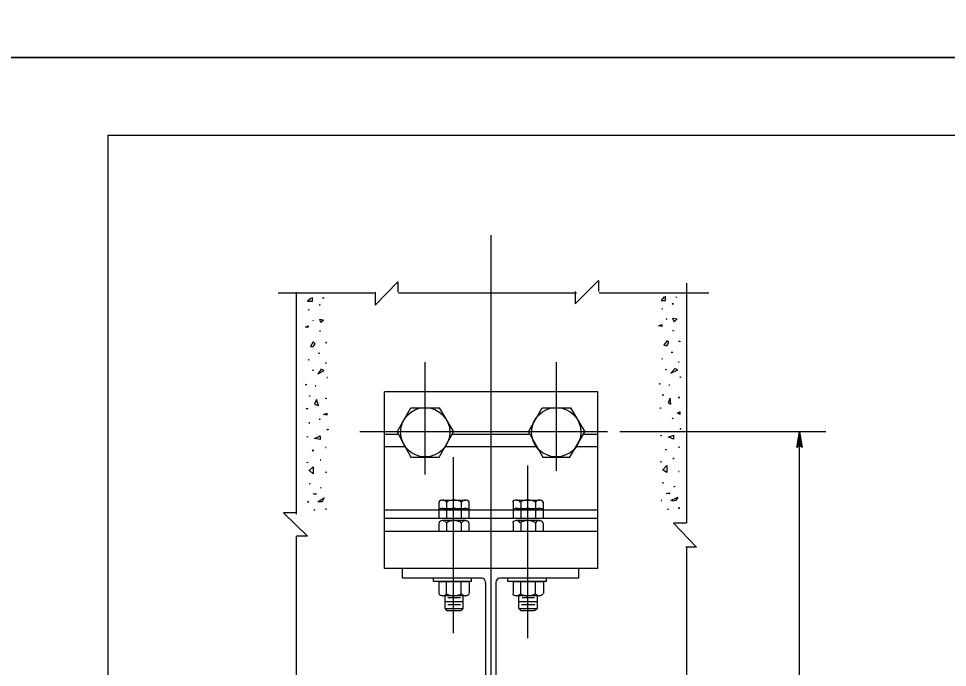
# Model space of a CAD drawing. Extents: x 637580 to 641008, y 294594 to 295782.
# Drawn here: x 640126.1 to 640305.6, y 295069.7 to 295195.1 of the extents above; entities that cross this region are included whole.
import ezdxf

# ---------------------------------------------------------------- set-up
doc = ezdxf.new("R2010")
doc.units = 0
for name, color, linetype in [('1', 7, 'Continuous'), ('2', 7, 'Continuous'), ('3', 7, 'Continuous'), ('PLT-BNDY', 7, 'Continuous')]:
    doc.layers.add(name, color=color, linetype=linetype)

# ---------------------------------------------------------------- blocks, each defined once
blk = doc.blocks.new('RARROW')
at = {"layer": '3'}
blk.add_lwpolyline([(-2.2695, 0.285), (-2.184875, 0.12075), (0, 0), (-2.2695, 0.285), (-2.38575, 0.384625), (0, 0), (-2.183125, -0.108), (-2.262875, -0.2705), (0, 0), (-2.38575, -0.379125), (-2.262875, -0.2705)], dxfattribs=at)

msp = doc.modelspace()

# ---------------------------------------------------------------- linework, layer by layer
at = {"layer": '1'}
for q in [(640929.31, 295172.63), (640143.31, 294608.63)]:
    msp.add_line((640143.31, 295172.63), q, dxfattribs=at)
at = {"layer": '2'}
for p, q in [((640217.39, 294966.63), (640217.39, 295153.26)), ((640195.02, 295139.76), (640199.39, 295144.26)), ((640199.39, 295144.26), (640199.39, 295142.26)), ((640233.64, 295140.01), (640238.14, 295144.51)), ((640238.14, 295144.51), (640238.14, 295142.38)), ((640255.27, 295097.63), (640255.27, 295144.01)), ((640176.27, 295142.13), (640194.77, 295142.13)), ((640179.77, 295099.38), (640179.77, 295142.26)), ((640195.02, 295142.26), (640195.02, 295139.76)), ((640199.52, 295142.13), (640233.89, 295142.13)), ((640233.64, 295142.38), (640233.64, 295140.01)), ((640238.27, 295142.13), (640259.52, 295142.13)), ((640204.64, 295107.01), (640204.64, 295128.76)), ((640230.02, 295107.76), (640230.02, 295128.76)), ((640181.14, 295125.51), (640181.14, 295125.51)), ((640249.39, 295125.63), (640249.39, 295125.63)), ((640238.02, 295123.01), (640196.77, 295123.01)), ((640196.77, 295088.88), (640196.77, 295123.01)), ((640238.02, 295088.88), (640238.02, 295123.01)), ((640199.27, 295115.26), (640201.89, 295119.88)), ((640201.89, 295119.88), (640207.39, 295119.88)), ((640207.39, 295119.88), (640210.14, 295115.26)), ((640224.64, 295115.26), (640227.27, 295119.88)), ((640227.27, 295119.88), (640232.77, 295119.88)), ((640232.77, 295119.88), (640235.52, 295115.26)), ((640239.89, 295115.26), (640192.02, 295115.26)), ((640199.52, 295114.76), (640196.77, 295114.76)), ((640199.27, 295115.26), (640201.89, 295110.38)), ((640204.64, 295115.26), (640204.64, 295115.26)), ((640204.64, 295115.26), (640204.64, 295115.26)), ((640207.39, 295110.38), (640210.14, 295115.26)), ((640224.77, 295114.76), (640210.02, 295114.76)), ((640224.64, 295115.26), (640227.39, 295110.38)), ((640230.02, 295115.26), (640230.02, 295115.26)), ((640230.02, 295115.26), (640230.02, 295115.26)), ((640230.02, 295115.26), (640230.02, 295115.26)), ((640232.64, 295110.38), (640235.52, 295115.26)), ((640238.02, 295114.76), (640235.27, 295114.76)), ((640282.14, 295115.26), (640242.27, 295115.26)), ((640277.02, 294999.26), (640277.02, 295115.26)), ((640200.77, 295112.38), (640196.77, 295112.38)), ((640226.14, 295112.38), (640208.52, 295112.38)), ((640238.02, 295112.38), (640233.89, 295112.38)), ((640201.89, 295110.38), (640207.39, 295110.38)), ((640210.14, 295076.38), (640210.14, 295110.38)), ((640224.52, 295075.38), (640224.52, 295108.76)), ((640227.39, 295110.38), (640232.64, 295110.38)), ((640207.27, 295101.76), (640207.27, 295100.13)), ((640212.52, 295102.01), (640208.02, 295102.01)), ((640208.77, 295101.76), (640208.77, 295100.13)), ((640211.64, 295101.76), (640211.64, 295100.13)), ((640213.14, 295100.13), (640213.14, 295101.76)), ((640221.64, 295101.76), (640221.64, 295100.13)), ((640226.77, 295102.01), (640222.27, 295102.01)), ((640223.14, 295101.76), (640223.14, 295100.13)), ((640226.02, 295101.76), (640226.02, 295100.13)), ((640227.52, 295100.13), (640227.52, 295101.76)), ((640207.27, 295100.13), (640196.77, 295100.13)), ((640207.27, 295100.13), (640207.27, 295098.51)), ((640213.14, 295100.13), (640207.27, 295100.13)), ((640212.52, 295100.38), (640208.02, 295100.38)), ((640208.77, 295100.13), (640208.77, 295098.51)), ((640210.14, 295100.13), (640210.14, 295100.13)), ((640210.14, 295100.13), (640210.14, 295100.13)), ((640211.64, 295100.13), (640211.64, 295098.51)), ((640213.14, 295098.51), (640213.14, 295100.13)), ((640221.64, 295100.13), (640213.14, 295100.13)), ((640227.52, 295100.13), (640221.64, 295100.13)), ((640221.64, 295100.13), (640221.64, 295098.51)), ((640226.77, 295100.38), (640222.27, 295100.38)), ((640223.14, 295100.13), (640223.14, 295098.51)), ((640224.52, 295100.13), (640224.52, 295100.13)), ((640224.52, 295100.13), (640224.52, 295100.13)), ((640226.02, 295100.13), (640226.02, 295098.51)), ((640227.52, 295098.51), (640227.52, 295100.13)), ((640238.02, 295100.13), (640227.52, 295100.13)), ((640179.77, 295099.63), (640177.27, 295099.63)), ((640177.27, 295099.63), (640181.89, 295095.13)), ((640238.02, 295098.51), (640196.77, 295098.51)), ((640213.14, 295098.51), (640207.27, 295098.51)), ((640212.52, 295098.13), (640208.02, 295098.13)), ((640210.14, 295098.51), (640210.14, 295098.51)), ((640210.14, 295098.51), (640210.14, 295098.51)), ((640227.52, 295098.51), (640221.64, 295098.51)), ((640226.77, 295098.13), (640222.27, 295098.13)), ((640224.52, 295098.51), (640224.52, 295098.51)), ((640224.52, 295098.51), (640224.52, 295098.51)), ((640224.52, 295098.51), (640224.52, 295098.51)), ((640207.27, 295097.63), (640207.27, 295096.01)), ((640208.77, 295097.63), (640208.77, 295096.01)), ((640211.64, 295097.63), (640211.64, 295096.01)), ((640213.14, 295096.01), (640213.14, 295097.63)), ((640221.64, 295097.63), (640221.64, 295096.01)), ((640223.14, 295097.63), (640223.14, 295096.01)), ((640226.02, 295097.63), (640226.02, 295096.01)), ((640227.52, 295096.01), (640227.52, 295097.63)), ((640255.02, 295097.63), (640252.64, 295097.63)), ((640252.64, 295097.63), (640257.14, 295093.01)), ((640179.77, 295024.88), (640179.77, 295095.13)), ((640181.89, 295095.13), (640179.77, 295095.13)), ((640238.02, 295096.01), (640196.77, 295096.01)), ((640213.14, 295096.01), (640207.27, 295096.01)), ((640210.14, 295096.01), (640210.14, 295096.01)), ((640210.14, 295096.01), (640210.14, 295096.01)), ((640227.52, 295096.01), (640221.64, 295096.01)), ((640224.52, 295096.01), (640224.52, 295096.01)), ((640224.52, 295096.01), (640224.52, 295096.01)), ((640257.14, 295093.01), (640255.02, 295093.01)), ((640255.27, 295025.63), (640255.27, 295093.01)), ((640238.02, 295088.88), (640196.77, 295088.88)), ((640200.27, 295087.01), (640200.27, 295088.88)), ((640234.39, 295087.01), (640234.39, 295088.88)), ((640215.64, 295087.01), (640200.27, 295087.01)), ((640206.27, 295086.38), (640206.27, 295087.01)), ((640213.64, 295086.38), (640206.27, 295086.38)), ((640207.27, 295086.38), (640213.14, 295086.38)), ((640207.27, 295086.38), (640207.27, 295084.01)), ((640208.77, 295084.01), (640208.77, 295086.38)), ((640210.14, 295086.38), (640210.14, 295086.38)), ((640210.14, 295086.38), (640210.14, 295086.38)), ((640211.64, 295084.01), (640211.64, 295086.38)), ((640213.14, 295086.38), (640213.14, 295084.01)), ((640213.64, 295086.38), (640213.64, 295087.01)), ((640216.39, 295028.13), (640216.39, 295086.13)), ((640218.39, 295028.13), (640218.39, 295086.13)), ((640234.39, 295087.01), (640219.14, 295087.01)), ((640220.64, 295086.38), (640220.64, 295087.01)), ((640228.14, 295086.38), (640220.64, 295086.38)), ((640221.64, 295086.38), (640227.52, 295086.38)), ((640221.64, 295086.38), (640221.64, 295084.01)), ((640223.14, 295084.01), (640223.14, 295086.38)), ((640224.52, 295086.38), (640224.52, 295086.38)), ((640224.52, 295086.38), (640224.52, 295086.38)), ((640224.52, 295086.38), (640224.52, 295086.38)), ((640226.02, 295084.01), (640226.02, 295086.38)), ((640227.52, 295086.38), (640227.52, 295084.01)), ((640228.14, 295086.38), (640228.14, 295087.01)), ((640208.02, 295083.63), (640212.52, 295083.63)), ((640208.52, 295081.13), (640208.52, 295083.63)), ((640210.14, 295083.63), (640210.14, 295083.63)), ((640210.14, 295083.63), (640210.14, 295083.63)), ((640212.02, 295081.13), (640212.02, 295083.63)), ((640222.27, 295083.63), (640226.77, 295083.63)), ((640222.77, 295081.13), (640222.77, 295083.63)), ((640224.52, 295083.63), (640224.52, 295083.63)), ((640224.52, 295083.63), (640224.52, 295083.63)), ((640226.39, 295081.13), (640226.39, 295083.63)), ((640208.52, 295082.51), (640212.02, 295082.51)), ((640209.02, 295083.26), (640211.52, 295083.26)), ((640209.02, 295081.88), (640211.52, 295081.88)), ((640222.77, 295082.51), (640226.39, 295082.51)), ((640223.27, 295081.88), (640225.89, 295081.88)), ((640223.39, 295083.26), (640225.77, 295083.26)), ((640208.52, 295081.13), (640212.02, 295081.13)), ((640208.52, 295081.13), (640208.77, 295080.76)), ((640208.77, 295080.76), (640211.64, 295080.76)), ((640212.02, 295081.13), (640211.64, 295080.76)), ((640222.77, 295081.13), (640226.39, 295081.13)), ((640222.77, 295081.13), (640223.14, 295080.76)), ((640223.14, 295080.76), (640225.89, 295080.76)), ((640226.39, 295081.13), (640225.89, 295080.76))]:
    msp.add_line(p, q, dxfattribs=at)
for points in [[(640182.64, 295141.13), (640181.89, 295140.51), (640182.89, 295140.51), (640182.89, 295141.26)], [(640184.89, 295141.13), (640185.02, 295141.26), (640185.02, 295141.01), (640184.89, 295141.13)], [(640250.89, 295141.38), (640250.27, 295140.63), (640251.14, 295140.63), (640251.14, 295141.51)], [(640253.27, 295141.38), (640253.27, 295141.38), (640253.27, 295141.26), (640253.27, 295141.38)], [(640184.14, 295139.76), (640184.27, 295139.88), (640184.27, 295139.76), (640184.14, 295139.76)], [(640252.39, 295140.01), (640252.52, 295140.13), (640252.52, 295139.88), (640252.39, 295140.01)], [(640182.02, 295138.76), (640182.14, 295138.88), (640182.14, 295138.76), (640182.14, 295138.76)], [(640250.39, 295139.01), (640250.52, 295139.01), (640250.52, 295139.01), (640250.39, 295139.01)], [(640181.52, 295135.51), (640182.02, 295135.76), (640182.02, 295135.51), (640181.52, 295135.51)], [(640183.02, 295136.76), (640183.02, 295136.88), (640183.02, 295136.76), (640183.02, 295136.76)], [(640184.27, 295137.01), (640185.02, 295136.88), (640184.52, 295136.38), (640184.27, 295137.01)], [(640249.77, 295135.76), (640250.39, 295136.01), (640250.39, 295135.63), (640249.89, 295135.76)], [(640251.27, 295137.01), (640251.39, 295137.13), (640251.39, 295137.01), (640251.27, 295137.01)], [(640252.52, 295137.26), (640253.39, 295137.13), (640252.77, 295136.51), (640252.52, 295137.26)], [(640184.27, 295134.76), (640184.39, 295134.76), (640184.39, 295134.63), (640184.27, 295134.76)], [(640252.52, 295134.76), (640252.64, 295134.88), (640252.64, 295134.76), (640252.52, 295134.76)], [(640183.02, 295132.63), (640182.52, 295131.76), (640183.02, 295131.76), (640183.39, 295132.26), (640183.02, 295132.63)], [(640185.39, 295132.51), (640185.64, 295132.51), (640185.64, 295132.51), (640185.52, 295132.51)], [(640251.39, 295132.88), (640250.77, 295132.01), (640251.39, 295131.88), (640251.77, 295132.51), (640251.39, 295132.88)], [(640253.64, 295132.76), (640253.89, 295132.76), (640253.89, 295132.63), (640253.77, 295132.76)], [(640184.02, 295130.38), (640184.14, 295130.51), (640184.14, 295130.38), (640184.02, 295130.38)], [(640252.27, 295130.63), (640252.39, 295130.76), (640252.39, 295130.51), (640252.27, 295130.63)], [(640182.02, 295129.13), (640182.14, 295129.26), (640182.14, 295129.13), (640182.14, 295129.13)], [(640185.39, 295128.51), (640185.52, 295128.63), (640185.52, 295128.51), (640185.39, 295128.51)], [(640250.39, 295129.38), (640250.52, 295129.38), (640250.52, 295129.38), (640250.39, 295129.38)], [(640253.64, 295128.76), (640253.77, 295128.76), (640253.77, 295128.76), (640253.64, 295128.76)], [(640182.89, 295127.13), (640183.02, 295127.26), (640183.02, 295127.13), (640182.89, 295127.13)], [(640184.52, 295127.26), (640183.89, 295126.51), (640185.14, 295127.13), (640184.52, 295127.38)], [(640251.14, 295127.26), (640251.27, 295127.38), (640251.27, 295127.26), (640251.14, 295127.26)], [(640252.89, 295127.38), (640252.14, 295126.63), (640253.52, 295127.26), (640252.89, 295127.51)], [(640185.64, 295125.76), (640185.77, 295125.76), (640185.77, 295125.76), (640185.64, 295125.76)], [(640253.89, 295125.88), (640254.02, 295125.88), (640254.02, 295125.76), (640253.89, 295125.88)], [(640181.52, 295124.38), (640181.64, 295124.51), (640181.64, 295124.26), (640181.64, 295124.38)], [(640183.39, 295124.13), (640183.52, 295124.13), (640183.52, 295124.13), (640183.39, 295124.13)], [(640249.89, 295124.51), (640250.02, 295124.63), (640250.02, 295124.51), (640249.89, 295124.51)], [(640251.77, 295124.26), (640251.89, 295124.26), (640251.89, 295124.26), (640251.77, 295124.26)], [(640182.27, 295122.13), (640182.39, 295122.26), (640182.39, 295122.13), (640182.39, 295122.13)], [(640184.02, 295120.38), (640183.64, 295121.51), (640183.27, 295120.63), (640184.02, 295120.38)], [(640185.39, 295121.76), (640185.52, 295121.76), (640185.52, 295121.63), (640185.39, 295121.76)], [(640250.52, 295122.38), (640250.64, 295122.51), (640250.64, 295122.26), (640250.52, 295122.38)], [(640252.14, 295120.63), (640252.02, 295121.76), (640251.64, 295120.88), (640252.14, 295120.63)], [(640253.64, 295121.88), (640253.77, 295122.01), (640253.77, 295121.76), (640253.64, 295121.88)], [(640181.64, 295119.76), (640181.89, 295119.76), (640181.89, 295119.63), (640181.64, 295119.76)], [(640250.02, 295119.88), (640250.14, 295119.88), (640250.14, 295119.76), (640250.02, 295119.88)], [(640184.14, 295117.63), (640184.27, 295117.76), (640184.27, 295117.63), (640184.14, 295117.63)], [(640185.02, 295118.63), (640185.64, 295118.88), (640185.64, 295118.51), (640185.14, 295118.63)], [(640252.39, 295117.88), (640252.52, 295117.88), (640252.52, 295117.76), (640252.39, 295117.88)], [(640253.39, 295118.88), (640253.89, 295119.13), (640253.89, 295118.63), (640253.52, 295118.88)], [(640182.14, 295117.01), (640182.39, 295117.01), (640182.39, 295117.01), (640182.14, 295117.01)], [(640250.52, 295117.26), (640250.52, 295117.26), (640250.52, 295117.26), (640250.52, 295117.26)], [(640181.77, 295114.26), (640181.89, 295114.38), (640181.89, 295114.26), (640181.89, 295114.26)], [(640183.27, 295114.01), (640184.39, 295114.51), (640184.39, 295113.76), (640183.39, 295114.01)], [(640185.64, 295115.63), (640185.89, 295115.76), (640185.89, 295115.63), (640185.77, 295115.63)], [(640250.14, 295114.51), (640250.27, 295114.63), (640250.27, 295114.51), (640250.14, 295114.51)], [(640251.64, 295114.26), (640252.64, 295114.63), (640252.64, 295113.88), (640251.77, 295114.26)], [(640253.89, 295115.88), (640254.14, 295115.88), (640254.14, 295115.88), (640254.02, 295115.88)], [(640253.64, 295112.38), (640253.77, 295112.38), (640253.77, 295112.26), (640253.64, 295112.38)], [(640182.89, 295111.63), (640183.02, 295111.76), (640183.02, 295111.51), (640182.89, 295111.63)], [(640185.39, 295112.26), (640185.52, 295112.26), (640185.52, 295112.26), (640185.39, 295112.26)], [(640251.14, 295111.76), (640251.27, 295111.88), (640251.27, 295111.76), (640251.14, 295111.76)], [(640181.77, 295109.26), (640181.89, 295109.38), (640181.89, 295109.26), (640181.89, 295109.26)], [(640184.39, 295109.88), (640184.52, 295109.88), (640184.52, 295109.88), (640184.39, 295109.88)], [(640250.14, 295109.51), (640250.27, 295109.51), (640250.27, 295109.38), (640250.14, 295109.51)], [(640250.52, 295107.88), (640251.39, 295108.76), (640251.39, 295107.38), (640250.64, 295107.88)], [(640252.52, 295110.13), (640252.77, 295110.13), (640252.77, 295110.13), (640252.64, 295110.13)], [(640182.14, 295107.76), (640183.02, 295108.51), (640183.02, 295107.13), (640182.39, 295107.76)], [(640185.39, 295107.38), (640185.52, 295107.51), (640185.52, 295107.38), (640185.39, 295107.38)], [(640253.64, 295107.63), (640253.77, 295107.63), (640253.77, 295107.63), (640253.64, 295107.63)], [(640182.27, 295105.26), (640182.39, 295105.26), (640182.39, 295105.13), (640182.39, 295105.26)], [(640250.52, 295105.38), (640250.64, 295105.51), (640250.64, 295105.38), (640250.52, 295105.38)], [(640183.02, 295103.26), (640183.52, 295103.38), (640183.52, 295103.13), (640183.02, 295103.26)], [(640184.52, 295104.51), (640184.52, 295104.51), (640184.52, 295104.38), (640184.52, 295104.51)], [(640251.27, 295103.38), (640251.89, 295103.51), (640251.89, 295103.26), (640251.39, 295103.38)], [(640252.77, 295104.63), (640252.89, 295104.76), (640252.89, 295104.63), (640252.77, 295104.63)], [(640181.89, 295101.76), (640182.14, 295101.76), (640182.14, 295101.76), (640181.89, 295101.76)], [(640183.89, 295101.76), (640185.14, 295102.51), (640184.77, 295101.76), (640184.14, 295101.76)], [(640250.27, 295102.01), (640250.39, 295102.01), (640250.39, 295102.01), (640250.27, 295102.01)], [(640252.14, 295102.01), (640253.52, 295102.63), (640253.14, 295102.01), (640252.39, 295101.88)], [(640183.14, 295100.13), (640183.27, 295100.26), (640183.27, 295100.13), (640183.14, 295100.13)], [(640185.39, 295100.38), (640185.52, 295100.38), (640185.52, 295100.26), (640185.39, 295100.38)], [(640251.52, 295100.26), (640251.64, 295100.38), (640251.64, 295100.26), (640251.52, 295100.26)], [(640253.64, 295100.51), (640253.77, 295100.63), (640253.77, 295100.38), (640253.64, 295100.51)]]:
    msp.add_lwpolyline(points, dxfattribs=at)
for centre in [(640204.67, 295115.2), (640230.01, 295115.2)]:
    msp.add_ellipse(centre, major_axis=(0, -4.78), ratio=0.996388, dxfattribs=at)
for centre, major_axis, start_param, end_param in [((640208.02, 295101.21), (0, -0.881), 2.156184, 4.127001), ((640210.23, 295099.11), (0, -2.98), 2.617867, 3.661036), ((640212.45, 295101.2), (0, -0.893), 2.163354, 4.119832), ((640222.29, 295101.21), (0, -0.881), 2.156184, 4.127001), ((640224.5, 295099.11), (0, -2.98), 2.617867, 3.661036), ((640226.72, 295101.2), (0, -0.893), 2.163354, 4.119832), ((640208.02, 295099.62), (0, -0.881), 2.156184, 4.127001), ((640210.23, 295097.52), (0, -2.98), 2.617867, 3.661036), ((640212.45, 295099.61), (0, -0.893), 2.163354, 4.119832), ((640222.29, 295099.62), (0, -0.881), 2.156184, 4.127001), ((640224.5, 295097.52), (0, -2.98), 2.617867, 3.661036), ((640226.72, 295099.61), (0, -0.893), 2.163354, 4.119832), ((640208.02, 295097.23), (0, -0.881), 2.156184, 4.127001), ((640210.23, 295095.13), (0, -2.98), 2.617867, 3.661036), ((640212.45, 295097.21), (0, -0.893), 2.163354, 4.119832), ((640222.29, 295097.23), (0, -0.881), 2.156184, 4.127001), ((640224.5, 295095.13), (0, -2.98), 2.617867, 3.661036), ((640226.72, 295097.21), (0, -0.893), 2.163354, 4.119832), ((640215.56, 295086.19), (0, 0.794), 4.712389, 6.283185), ((640219.12, 295086.19), (0, -0.794), 3.141593, 4.712389), ((640208.04, 295084.52), (0, -0.928), 5.324084, 7.242287), ((640210.21, 295086.58), (0, -2.99), 5.786931, 6.805581), ((640212.44, 295084.49), (0, -0.892), 5.303039, 7.263332), ((640222.31, 295084.52), (0, -0.928), 5.324084, 7.242287), ((640224.48, 295086.58), (0, -2.99), 5.786931, 6.805581), ((640226.71, 295084.49), (0, -0.892), 5.303039, 7.263332)]:
    msp.add_ellipse(centre, major_axis=major_axis, ratio=0.996388, start_param=start_param, end_param=end_param, dxfattribs=at)
at = {"layer": 'PLT-BNDY'}
for points in [[(640103.31, 295781.63), (640944.31, 295781.63), (640944.31, 295187.63), (640103.31, 295187.63)], [(640103.31, 295187.63), (640944.31, 295187.63), (640944.31, 294593.63), (640103.31, 294593.63)]]:
    msp.add_lwpolyline(points, close=True, dxfattribs=at)

# ---------------------------------------------------------------- block references
at = {"layer": '2', "xscale": 1.2574347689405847, "yscale": 1.3092961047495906, "rotation": 89.99999999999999}
msp.add_blockref('RARROW', (640277.02, 295115.26), dxfattribs=at)

doc.saveas('drawing.dxf')
